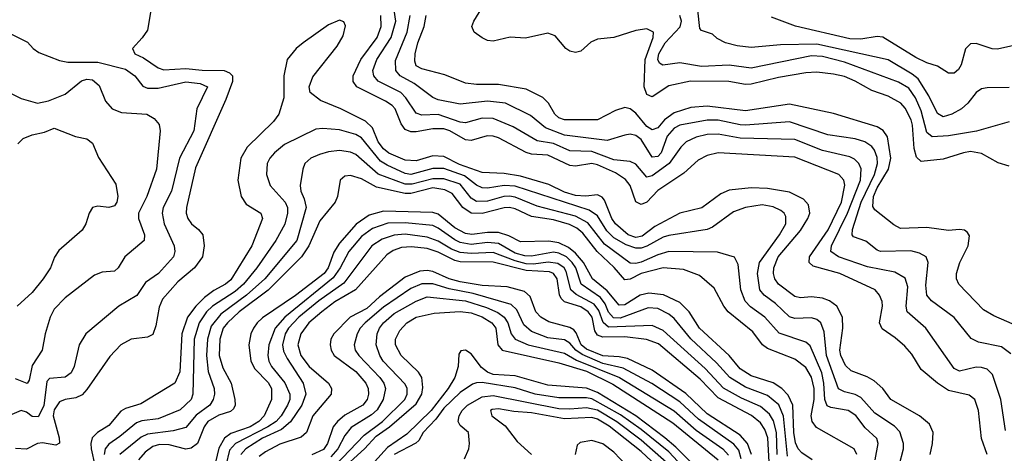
# Model space of a CAD drawing. Header units: inches. Extents: x 990535 to 1117859, y 769386 to 892122.
# Tile 382 of 656: x 1081005 to 1084593, y 797914 to 799495. Entities that reach past the tile are written whole.
import ezdxf

# ---------------------------------------------------------------- set-up
doc = ezdxf.new("R2010")
doc.units = ezdxf.units.IN
doc.header["$MEASUREMENT"] = 0
doc.layers.add('B0789', color=7, linetype='Continuous')

msp = doc.modelspace()

# ---------------------------------------------------------------- linework, layer by layer
at = {"layer": 'B0789', "color": 5}
for points, elevation in [([(1084610, 798961.3), (1084570, 798972.5), (1084510, 799007.5), (1084470, 799013.7), (1084444.2, 799010), (1084370, 798986.2), (1084290, 798977.7), (1084273.3, 798993.3), (1084264.9, 799024.9), (1084258.8, 799110), (1084253.4, 799130), (1084231.7, 799171.7), (1084215.7, 799190), (1084170, 799216.4), (1084110, 799236.5), (1084050, 799270.8), (1084010, 799287.2), (1083970, 799296.4), (1083910, 799303.3), (1083870, 799301.2), (1083770, 799284.3), (1083670, 799259.8), (1083650, 799259.1), (1083589.2, 799269.2), (1083449.4, 799270.6), (1083370, 799253.9), (1083310, 799213.7), (1083290, 799222.7), (1083280.6, 799250), (1083283.6, 799350), (1083312.7, 799430), (1083314.2, 799450), (1083290, 799461.1), (1083250, 799455.9), (1083170, 799429.4), (1083110, 799423.6), (1083086.6, 799413.4), (1083050, 799380.6), (1083030, 799375.2), (1083010, 799380.5), (1082995.5, 799390), (1082955.7, 799435.7), (1082930, 799445.6), (1082848.1, 799428.1), (1082791.7, 799431.7), (1082730, 799417.1), (1082710, 799419.2), (1082690, 799428.7), (1082661.4, 799450), (1082653.1, 799470), (1082659.6, 799490), (1082707.9, 799570)], 2780), ([(1081486, 799550), (1081470, 799456.2), (1081451.7, 799428.3), (1081415.8, 799390), (1081424.6, 799370), (1081455.5, 799355.5), (1081510, 799319.1), (1081530, 799311.6), (1081610, 799316.6), (1081670.3, 799310.3), (1081750, 799310), (1081770, 799300.7), (1081780.7, 799290), (1081780.8, 799270), (1081756.5, 799203.5), (1081645.8, 798954.2), (1081612.4, 798810), (1081611.6, 798790), (1081617.3, 798770), (1081630.5, 798750.5), (1081656.3, 798730), (1081672.5, 798710), (1081676.9, 798670), (1081670.6, 798630), (1081642.3, 798590), (1081581, 798539), (1081524.7, 798475.3), (1081512.9, 798447.1), (1081501.2, 798378.8), (1081490, 798346.5), (1081470, 798337.1), (1081410.5, 798329.5), (1081373.2, 798310), (1081333, 798267), (1081250, 798146.9), (1081232.3, 798127.7), (1081210, 798116.6), (1081170, 798109.9), (1081150, 798101.1), (1081130, 798072), (1081126.9, 798050), (1081148.5, 797970), (1081149.5, 797950.5), (1081136, 797944), (1081087.4, 797952.6), (1081070, 797949.3), (1081030, 797929.4), (1080990, 797930.9)], 2880), ([(1084596.7, 797996.7), (1084580.1, 798110), (1084550, 798201.4), (1084530, 798220.9), (1084510, 798227.1), (1084490, 798227.9), (1084430, 798213.9), (1084410, 798223.7), (1084306.6, 798370), (1084239.3, 798430), (1084234.7, 798450), (1084241.3, 798521.3), (1084231.9, 798551.9), (1084193.9, 798573.9), (1084094.3, 798594.3), (1083988.9, 798630), (1083961.3, 798650), (1083963, 798670), (1084021.5, 798790), (1084069, 798910), (1084071.4, 798951.4), (1084062.6, 798970), (1084046.5, 798986.5), (1084030, 798995.3), (1083930, 799017.9), (1083830, 799058.6), (1083630, 799062.8), (1083550, 799077.4), (1083510, 799076.5), (1083470, 799067.1), (1083434, 799050), (1083414.7, 799030), (1083372.2, 798970), (1083310, 798926.1), (1083290, 798920.9), (1083250, 798967.7), (1083230, 798977.7), (1083170, 798984.5), (1083090, 799014.8), (1083010, 799016.7), (1082950, 799043.2), (1082890, 799053.5), (1082803.7, 799103.7), (1082730, 799134.1), (1082690, 799136.1), (1082630, 799118.5), (1082610, 799120.8), (1082530, 799149.7), (1082470, 799147.3), (1082450, 799153.9), (1082412.4, 799210), (1082393.4, 799230), (1082310.8, 799270.8), (1082295.9, 799290), (1082292.2, 799310), (1082306.8, 799350), (1082358.4, 799430), (1082376.1, 799490), (1082369.7, 799530)], 2860), ([(1084610, 799247.6), (1084530, 799246.5), (1084510, 799242.2), (1084490.6, 799229.4), (1084460.2, 799190), (1084436.9, 799170), (1084402, 799150), (1084370, 799140.7), (1084350, 799152.8), (1084317.6, 799217.6), (1084279, 799279), (1084256.8, 799296.8), (1084170, 799348.6), (1083910, 799405.8), (1083777, 799403), (1083670, 799393.3), (1083619, 799399), (1083576.3, 799410), (1083546.7, 799426.7), (1083530, 799442), (1083490, 799455.1), (1083483, 799463), (1083476.4, 799530)], 2740), ([(1084323.2, 797910), (1084331.3, 797950), (1084333.1, 797990), (1084320.4, 798020.4), (1084283.9, 798050), (1084179.8, 798110), (1084149.9, 798150), (1084118.5, 798178.5), (1084093, 798193), (1084035.1, 798215.1), (1084014.6, 798234.6), (1083996.9, 798270), (1083993.2, 798290), (1084004.6, 798370), (1084003.6, 798410), (1083982.8, 798450), (1083955.9, 798470), (1083930, 798479.5), (1083890, 798484.6), (1083850, 798481), (1083830, 798485.5), (1083770.4, 798530), (1083756.7, 798550), (1083751.6, 798570), (1083752.6, 798590), (1083769.4, 798630), (1083850, 798726.8), (1083876.9, 798770), (1083884.3, 798790), (1083879.7, 798819.7), (1083861.1, 798841.1), (1083810, 798866), (1083730, 798879.8), (1083670, 798881.7), (1083590, 798873.3), (1083559.8, 798860.2), (1083490.7, 798809.3), (1083410, 798789.2), (1083319.3, 798740.7), (1083273.8, 798706.2), (1083250, 798700.8), (1083221.9, 798710), (1083176.5, 798750), (1083163, 798770), (1083136.3, 798836.3), (1083128, 798848), (1083110, 798856.7), (1083068.5, 798851.5), (1083030, 798853.3), (1082990, 798866.5), (1082933.4, 798893.4), (1082830, 798924.3), (1082770, 798934.5), (1082690, 798937.4), (1082607.1, 798967.1), (1082550, 798995.9), (1082510, 798998.5), (1082450, 798980.7), (1082410, 798982.4), (1082350, 799007.8), (1082330, 799024.5), (1082311.6, 799050), (1082290, 799100.4), (1082265.4, 799125.4), (1082175.4, 799170), (1082100.5, 799200.5), (1082063.7, 799230), (1082059.8, 799250), (1082073.4, 799286.6), (1082161.4, 799398.6), (1082184.2, 799435.8), (1082192.4, 799472.4), (1082186.5, 799486.5), (1082170, 799493.7), (1082130, 799475.9), (1082037.4, 799410), (1082012.8, 799390), (1081979, 799350), (1081967.9, 799290), (1081967.2, 799210), (1081949, 799150), (1081930, 799123.2), (1081833.3, 799030), (1081810.5, 798990), (1081800.3, 798910), (1081811.8, 798850), (1081830, 798822.4), (1081884.1, 798790), (1081889.2, 798770), (1081850.4, 798670), (1081773.7, 798546.3), (1081755.3, 798530), (1081712.5, 798507.5), (1081678.4, 798481.6), (1081646.5, 798450), (1081616.2, 798410), (1081596.2, 798350), (1081588.9, 798211.1), (1081570.5, 798169.5), (1081445.8, 798094.2), (1081390, 798076.9), (1081372.9, 798067.1), (1081330, 798015.6), (1081288.4, 797990), (1081269.1, 797970.9), (1081264.2, 797950), (1081265.6, 797930), (1081279.2, 797870)], 2920), ([(1084530.4, 797910), (1084510, 797967.6), (1084499.2, 798070), (1084485.6, 798110), (1084465.3, 798125.3), (1084390, 798143.3), (1084349.3, 798169.3), (1084290, 798219.9), (1084255.5, 798275.5), (1084230, 798304), (1084194.8, 798334.8), (1084147.4, 798367.4), (1084137.7, 798390), (1084149.3, 798450), (1084148, 798468), (1084138.3, 798490), (1084121.8, 798510), (1083993.6, 798570), (1083896.6, 798596.6), (1083881.9, 798610), (1083882.6, 798630), (1083951.5, 798728.5), (1083999, 798830), (1084011.7, 798891.7), (1084008, 798910), (1083989.9, 798930), (1083830, 798993.7), (1083550, 799009.6), (1083510, 798999.2), (1083477.1, 798982.9), (1083424.9, 798935.1), (1083330, 798872.7), (1083290.4, 798830), (1083270, 798821.1), (1083250, 798830.5), (1083229.8, 798889.8), (1083212.5, 798912.5), (1083176.4, 798936.4), (1083110, 798965.8), (1083090, 798970), (1083030, 798961.4), (1083010, 798962.7), (1082930, 799000.6), (1082870, 799004.1), (1082850.2, 799010.2), (1082750, 799064.5), (1082730, 799070.3), (1082708.9, 799071.1), (1082650, 799054.9), (1082630, 799056.8), (1082572.2, 799090), (1082550, 799097.4), (1082510, 799097.5), (1082450, 799085.7), (1082430, 799086.5), (1082410, 799094.6), (1082394.7, 799114.7), (1082372.7, 799170), (1082361.6, 799181.6), (1082337.9, 799197.9), (1082233.9, 799250), (1082219.9, 799270), (1082220.6, 799290), (1082248.4, 799350), (1082307.8, 799430), (1082322.3, 799470), (1082320.8, 799510)], 2880), ([(1084617, 798277), (1084582.1, 798302.1), (1084498.6, 798318.6), (1084471.9, 798331.9), (1084410, 798409.1), (1084327.5, 798470), (1084311.1, 798490), (1084307.2, 798527.2), (1084315.5, 798610), (1084307.8, 798630), (1084284, 798644), (1084252.6, 798652.6), (1084142, 798650), (1084130, 798654), (1084087.9, 798687.9), (1084043, 798703), (1084038.5, 798710), (1084040.1, 798730), (1084071.3, 798830), (1084119.3, 798930), (1084131.2, 798970), (1084130, 798992.2), (1084119.4, 799019.4), (1084110, 799032.9), (1084084.6, 799050), (1084050, 799061), (1083950, 799075.4), (1083810, 799123), (1083650, 799110.7), (1083630, 799111.2), (1083550, 799128.5), (1083510, 799129), (1083410, 799110), (1083390, 799099.8), (1083364.3, 799070), (1083341.9, 799010), (1083330, 798996.4), (1083310, 798994.1), (1083270, 799057.8), (1083250, 799072.9), (1083230, 799076.9), (1083210, 799074.2), (1083145.5, 799054.5), (1082990, 799074.2), (1082920.5, 799100.5), (1082866.1, 799146.1), (1082774.8, 799190), (1082710, 799197.9), (1082610, 799187.2), (1082530, 799203), (1082510, 799211.5), (1082441.8, 799261.8), (1082391.2, 799290), (1082375.2, 799310), (1082374.4, 799345.6), (1082416.6, 799450), (1082428.1, 799510)], 2840), ([(1084650, 798374), (1084554.6, 798414.6), (1084517.5, 798437.5), (1084427.1, 798530), (1084419, 798550), (1084418.6, 798570), (1084430.8, 798610), (1084461.5, 798670), (1084466.3, 798706.3), (1084459, 798719), (1084447.5, 798727.5), (1084430, 798729.9), (1084390, 798726.8), (1084310, 798737.4), (1084214.1, 798734.1), (1084190, 798746.4), (1084121.3, 798801.3), (1084114, 798814), (1084116.5, 798850), (1084130, 798881.9), (1084171.3, 798950), (1084178.9, 798990), (1084167.3, 799067.3), (1084151, 799091), (1084130, 799104.1), (1083970, 799152.5), (1083810, 799186.8), (1083650, 799162.3), (1083510, 799179), (1083450, 799175.2), (1083390, 799155.2), (1083354.4, 799130), (1083330, 799100.6), (1083310, 799093.7), (1083290, 799105.9), (1083250, 799153.9), (1083230, 799169.5), (1083210, 799174.2), (1083176.5, 799163.5), (1083110, 799129.5), (1082990, 799129.6), (1082970, 799136.7), (1082954.6, 799150), (1082931.7, 799190), (1082910.7, 799210.7), (1082850, 799241), (1082750, 799258.3), (1082670, 799258.4), (1082630, 799263), (1082553.7, 799293.7), (1082470, 799316.1), (1082450, 799326.8), (1082444.2, 799344.2), (1082445.8, 799370), (1082455.8, 799410), (1082479.1, 799470), (1082485.5, 799510)], 2820), ([(1084610, 799121.9), (1084491.3, 799088.7), (1084390, 799071.6), (1084330, 799068.3), (1084310, 799083.9), (1084290, 799162.8), (1084269.4, 799210), (1084244.8, 799244.8), (1084207.4, 799267.4), (1084010, 799339.5), (1083930, 799360.1), (1083890, 799362.5), (1083670, 799318.5), (1083590, 799329.6), (1083490, 799324), (1083410, 799337.6), (1083349, 799329), (1083336.7, 799336.7), (1083330, 799349.6), (1083334, 799370), (1083357.5, 799410), (1083411.2, 799468.8), (1083416.8, 799490), (1083410.4, 799510.4)], 2760), ([(1084650, 799405.5), (1084567.9, 799387.9), (1084548.6, 799388.6), (1084490, 799407.8), (1084470, 799406.6), (1084451.8, 799388.2), (1084435.8, 799330), (1084426.3, 799313.7), (1084410, 799299.4), (1084390, 799300.4), (1084350, 799324.9), (1084310, 799337), (1084270, 799356.5), (1084150, 799431.5), (1084130, 799433.8), (1084070, 799423.5), (1084030, 799425), (1083831.4, 799471.4), (1083744, 799504)], 2720), ([(1080953.6, 799453.6), (1081033.4, 799413.4), (1081053.7, 799390), (1081074.8, 799374.8), (1081150, 799346.1), (1081180.5, 799340.5), (1081290, 799340.2), (1081390, 799314.6), (1081424.8, 799290), (1081453, 799253), (1081470, 799244.7), (1081510, 799244.8), (1081610, 799268.4), (1081662.2, 799262.2), (1081689.2, 799250), (1081650.9, 799170), (1081639.7, 799090), (1081586.7, 798990), (1081557.5, 798870), (1081528, 798810), (1081523.8, 798790), (1081531.4, 798750), (1081568.3, 798670), (1081570.7, 798650), (1081565, 798630), (1081510.7, 798570), (1081463.7, 798536.2), (1081431.2, 798488.8), (1081366, 798450), (1081246.3, 798350), (1081221.4, 798310), (1081203.1, 798230), (1081192.6, 798207.4), (1081170, 798192.1), (1081113.6, 798186.4), (1081103.8, 798176.2), (1081092.7, 798087.3), (1081072.7, 798047.3), (1081050, 798048.7), (1081030, 798063.7), (1081010, 798069.8), (1080930, 798036.3)], 2860), ([(1080914.4, 799254.4), (1081010, 799208.1), (1081070, 799191), (1081110, 799199.6), (1081170, 799223.1), (1081230, 799271.4), (1081250, 799277.5), (1081270, 799275.4), (1081294.8, 799254.8), (1081317.9, 799197.9), (1081341.7, 799170), (1081376.3, 799156.3), (1081467.7, 799150), (1081495.2, 799135.2), (1081512.8, 799112.8), (1081516.9, 799090), (1081503.3, 798950), (1081468.5, 798850), (1081437.2, 798790), (1081437.2, 798770), (1081459.5, 798710), (1081458.8, 798690), (1081387.9, 798630), (1081363.2, 798590), (1081350, 798577.4), (1081305.5, 798574.5), (1081276.9, 798563.1), (1081170, 798480.9), (1081130, 798439.1), (1081116, 798410), (1081098.2, 798350), (1081086.4, 798290), (1081050, 798233.8), (1081039.6, 798180.4), (1081031.6, 798168.4), (1080990, 798185.2)], 2840), ([(1080997.9, 799042.1), (1081018, 799062), (1081050, 799075.1), (1081095.4, 799084.6), (1081130, 799099.5), (1081208.7, 799068.7), (1081250, 799060.7), (1081270, 799044.4), (1081292, 798992), (1081355.7, 798895.7), (1081362.2, 798850), (1081358.8, 798830), (1081350, 798816.8), (1081330, 798810.6), (1081290, 798814.6), (1081270.3, 798809.7), (1081257.6, 798790), (1081245.5, 798750), (1081232.5, 798727.5), (1081146.9, 798653.1), (1081131.4, 798628.6), (1081116.6, 798590), (1081090.7, 798550), (1081050, 798500.8), (1080995.8, 798450)], 2820), ([(1084209.9, 797870), (1084225.7, 797930), (1084226.1, 797950), (1084212.7, 797992.7), (1084193.3, 798013.3), (1084120.8, 798060.8), (1084070, 798117.5), (1084050, 798128.7), (1084010, 798138.1), (1083988.7, 798148.7), (1083944.7, 798270), (1083936.6, 798356.6), (1083923.7, 798390), (1083910, 798401.5), (1083890, 798408.4), (1083830, 798405.9), (1083810, 798412.1), (1083759.6, 798459.6), (1083717.7, 798490), (1083702.3, 798510), (1083693.9, 798570), (1083701.3, 798610), (1083774.1, 798710), (1083796.3, 798750), (1083796.8, 798776.8), (1083790.5, 798790), (1083778.8, 798798.8), (1083750, 798812.3), (1083710, 798819.3), (1083650.3, 798810), (1083605.9, 798794.1), (1083530, 798738.7), (1083510.1, 798729.9), (1083370, 798707.9), (1083350, 798701.7), (1083290, 798669.2), (1083270, 798662.1), (1083250, 798661.7), (1083214.5, 798674.5), (1083170, 798699.5), (1083144.9, 798724.9), (1083110, 798779.9), (1083080.2, 798800.2), (1082810, 798887.6), (1082770, 798890.2), (1082710, 798880.2), (1082690, 798882), (1082670, 798891.7), (1082626.1, 798926.1), (1082550, 798952), (1082510, 798952.5), (1082430.5, 798930.5), (1082410, 798934.5), (1082344, 798964), (1082319.6, 798979.6), (1082250, 799063.9), (1082230, 799076.8), (1082170, 799093.1), (1082110, 799098.3), (1082084.5, 799095.5), (1081970, 799039.6), (1081932.8, 799010), (1081916, 798990), (1081906.6, 798970), (1081904.2, 798930), (1081917.6, 798890), (1081972.1, 798830), (1081980.7, 798810), (1081981.1, 798790), (1081971.1, 798748.9), (1081937.7, 798690), (1081868.8, 798590), (1081820.6, 798530), (1081790, 798503.6), (1081707.2, 798450), (1081686.1, 798430), (1081658.5, 798390), (1081640.9, 798330), (1081636, 798130), (1081630.1, 798110), (1081590, 798072.8), (1081510, 798039.9), (1081450, 798032), (1081430, 798025.1), (1081370, 797974.7), (1081330, 797947.6), (1081316.5, 797930), (1081313.1, 797910)], 2940), ([(1084122.1, 797890), (1084133.5, 797950), (1084128, 797968), (1084086.4, 798006.4), (1084052, 798052), (1084024.5, 798070), (1083961, 798081), (1083947.2, 798087.2), (1083939.1, 798110), (1083935.6, 798170), (1083927.6, 798207.6), (1083885.6, 798305.6), (1083870, 798319.3), (1083771.9, 798351.9), (1083720.4, 798410), (1083667.6, 798447.6), (1083648.2, 798468.2), (1083632.8, 798510), (1083622.7, 798602.7), (1083609.1, 798629.1), (1083547.2, 798647.2), (1083370, 798649.4), (1083330, 798637.5), (1083270, 798610.9), (1083250, 798605.6), (1083230, 798607.4), (1083135.9, 798675.9), (1083074.8, 798754.8), (1083030, 798779.1), (1082890, 798815.4), (1082810, 798847.7), (1082790, 798851.1), (1082769.5, 798850.5), (1082710, 798833.3), (1082670, 798832.6), (1082650, 798844.6), (1082610, 798894.7), (1082550, 798914.4), (1082510, 798915), (1082435.2, 798895.2), (1082410, 798895.5), (1082311.2, 798931.2), (1082230, 799003.6), (1082210, 799012.4), (1082170, 799017.7), (1082130, 799013.2), (1082097, 799003), (1082066.2, 798990), (1082043.5, 798970), (1082036.2, 798950), (1082026.9, 798890), (1082028.8, 798870), (1082042, 798842), (1082048.7, 798810), (1082014.7, 798690), (1081897.9, 798550), (1081831.1, 798490), (1081738.2, 798421.8), (1081703.1, 798376.9), (1081688.8, 798330), (1081686, 798270), (1081692.1, 798212.1), (1081713.5, 798150), (1081715, 798130), (1081710.1, 798110), (1081697.4, 798090), (1081647.5, 798052.5), (1081610, 798007.6), (1081564.7, 797995.3), (1081470, 797984), (1081447.8, 797972.2), (1081370.1, 797910)], 2960), ([(1084054.9, 797910), (1084045.4, 797930), (1083908.6, 798008.6), (1083892.3, 798030), (1083889.6, 798050), (1083900.1, 798110), (1083900.2, 798150), (1083890, 798191.1), (1083870, 798227.2), (1083830, 798256.8), (1083730, 798296.4), (1083711.8, 798310), (1083677, 798357), (1083586, 798430), (1083570.4, 798450), (1083535.9, 798515.9), (1083482.3, 798562.3), (1083423.7, 798583.7), (1083350, 798590.5), (1083270, 798569.8), (1083230, 798548.7), (1083210, 798546.1), (1083170.9, 798590.9), (1083108.8, 798650), (1083056.9, 798716.9), (1083035, 798735), (1083008.4, 798748.4), (1082950, 798765.4), (1082870, 798776.8), (1082810, 798805.4), (1082790, 798809.7), (1082770, 798808.6), (1082690, 798788.7), (1082650, 798790), (1082619.3, 798810), (1082580.9, 798860.9), (1082554.4, 798874.4), (1082510, 798881.3), (1082430, 798861.4), (1082410, 798861.3), (1082304.6, 798884.6), (1082250, 798914.5), (1082210, 798926.6), (1082190, 798924.5), (1082172.1, 798910), (1082163.3, 798850), (1082154.2, 798830), (1082098.2, 798761.8), (1082058.3, 798670), (1082031.4, 798630), (1081910, 798508.4), (1081805.2, 798430), (1081761.8, 798390), (1081746.6, 798370), (1081734, 798330), (1081731.7, 798270), (1081745.3, 798225.3), (1081775.4, 798170), (1081788.6, 798110), (1081790.1, 798090), (1081783.5, 798076.5), (1081773.1, 798066.9), (1081730, 798052.4), (1081690.5, 798029.5), (1081676.8, 798010), (1081652.8, 797950), (1081630, 797932.4), (1081610, 797929.2), (1081550, 797945.2), (1081514.3, 797945.7), (1081490, 797938.2), (1081461.9, 797918.1), (1081437.8, 797890)], 2980), ([(1083893.2, 797890), (1083855.5, 797915.5), (1083842, 797930), (1083832.3, 797952.3), (1083825.4, 797990), (1083822.3, 798090), (1083805.8, 798125.8), (1083781.7, 798150), (1083750.7, 798170.7), (1083670, 798196.9), (1083630, 798222.1), (1083590.2, 798270.2), (1083482.2, 798370), (1083444, 798430), (1083410, 798463.2), (1083351.5, 798491.5), (1083297.4, 798497.4), (1083266.2, 798490), (1083210, 798455.4), (1083190, 798454.1), (1083145.7, 798505.7), (1083092.6, 798550), (1083059.1, 798610), (1083030, 798644.1), (1083004.7, 798664.7), (1082970, 798681.8), (1082933, 798687), (1082830, 798684.9), (1082786.9, 798706.9), (1082750, 798718.7), (1082710, 798719.4), (1082652.1, 798712.1), (1082630, 798715.6), (1082590, 798735.6), (1082530, 798786.2), (1082510, 798792.5), (1082330, 798796.8), (1082278, 798782), (1082230.7, 798749.3), (1082170, 798680.1), (1082150, 798646.9), (1082128.5, 798590), (1082113.8, 798570), (1082010, 798489.4), (1081890, 798408), (1081870, 798389.9), (1081856.5, 798370), (1081847.1, 798350), (1081840, 798310), (1081847.5, 798250), (1081861.8, 798221.8), (1081910, 798172.5), (1081921.9, 798150), (1081922.1, 798110), (1081896.1, 798050), (1081876.3, 798030), (1081844.8, 798010), (1081774.4, 797985.6), (1081750.7, 797969.3), (1081730, 797933.1), (1081717.8, 797882.2)], 3020), ([(1083802.9, 797902.9), (1083788.8, 798048.8), (1083771.1, 798091.1), (1083730, 798124.8), (1083650, 798154.6), (1083592.2, 798190), (1083543.8, 798243.8), (1083450, 798330.7), (1083390, 798405), (1083370, 798421), (1083330, 798441.4), (1083295.3, 798444.7), (1083192.9, 798407.1), (1083168.4, 798408.4), (1083150, 798428.1), (1083138.4, 798458.4), (1083121.6, 798481.6), (1083050.5, 798530), (1083030.9, 798590), (1083018.4, 798610), (1082997.4, 798630), (1082970, 798644.1), (1082950, 798647.5), (1082870, 798632.8), (1082846.1, 798633.9), (1082810, 798644.2), (1082750, 798679.1), (1082710, 798682.2), (1082650, 798675), (1082610, 798682.3), (1082590, 798691.7), (1082530, 798735.3), (1082510, 798743.9), (1082410, 798754.7), (1082346.8, 798753.2), (1082290, 798733.6), (1082250, 798703.8), (1082204, 798650), (1082172.9, 798590), (1082146.8, 798553.2), (1081970.8, 798410), (1081936, 798370), (1081913, 798310), (1081909.2, 798270), (1081912.3, 798250), (1081923, 798230), (1081971, 798171), (1081989.1, 798130), (1081988.8, 798110), (1081981.3, 798090), (1081957.5, 798050), (1081939.5, 798030), (1081909.5, 798010.5), (1081791, 797950), (1081770, 797924.8), (1081756.3, 797870)], 3040), ([(1083765.5, 797910), (1083763.2, 797990), (1083752, 798032), (1083737.1, 798057.1), (1083704.5, 798084.5), (1083635, 798115), (1083570, 798151.6), (1083502.6, 798222.6), (1083350, 798361.6), (1083310, 798379.6), (1083150, 798373.7), (1083131.1, 798391.1), (1083115, 798435), (1083097.8, 798457.8), (1083032.6, 798492.6), (1083013.1, 798510), (1082996.5, 798576.5), (1082988.8, 798590), (1082966.4, 798606.4), (1082931, 798611), (1082876.7, 798603.3), (1082850, 798604.5), (1082810, 798615.2), (1082730, 798646.6), (1082650, 798642.2), (1082610, 798645.9), (1082578.3, 798658.3), (1082530, 798687.4), (1082490, 798701.4), (1082410, 798712.3), (1082370, 798709.2), (1082325.8, 798694.2), (1082288.4, 798670), (1082186.3, 798533.7), (1082095.3, 798470), (1082021.7, 798410), (1081984, 798370), (1081972.8, 798350), (1081963.1, 798310), (1081966.8, 798286.8), (1081979.8, 798259.8), (1082038.3, 798170), (1082047, 798130), (1082032.9, 798090), (1081991.5, 798028.5), (1081958.9, 798001.1), (1081890, 797969.5), (1081829.2, 797930.8), (1081810.9, 797909.1)], 3060), ([(1083737.9, 797837.9), (1083731.4, 797970), (1083720.6, 798000.6), (1083704.7, 798024.7), (1083671.2, 798051.2), (1083550, 798116.7), (1083484.8, 798184.8), (1083333, 798313), (1083289.3, 798329.3), (1083210, 798338.7), (1083130, 798336.8), (1083110, 798344.9), (1083101, 798361), (1083090.5, 798410), (1083076.3, 798430), (1083050, 798447.4), (1082990, 798466.1), (1082978, 798478), (1082971.4, 798491.4), (1082963.1, 798550), (1082950, 798569.2), (1082935.5, 798575.5), (1082850, 798580.9), (1082730, 798610.9), (1082610, 798612.1), (1082590, 798616.9), (1082530, 798647.4), (1082490, 798660.6), (1082432.7, 798667.3), (1082395.7, 798664.3), (1082366.1, 798653.9), (1082342.4, 798637.6), (1082228.4, 798510), (1082153.7, 798466.3), (1082105.3, 798430), (1082058.4, 798390), (1082028.9, 798350), (1082018.3, 798310), (1082029.8, 798270), (1082059.3, 798230), (1082129.7, 798170), (1082141, 798150), (1082140.2, 798130), (1082072.5, 798050), (1082049.6, 797990), (1082030, 797973.3), (1081953, 797947), (1081900.6, 797919.4), (1081877.8, 797902.2)], 3080), ([(1083671.2, 797910), (1083657.1, 797950), (1083630, 797980.5), (1083510, 798058.2), (1083431.9, 798131.9), (1083310, 798217.4), (1083219.5, 798259.5), (1083190, 798266.1), (1083130, 798269.3), (1083070, 798293.7), (1083050.5, 798310), (1083033.1, 798353.1), (1083023.7, 798363.7), (1083010, 798372.3), (1082932.7, 798392.7), (1082903.7, 798410), (1082885.9, 798430), (1082865.1, 798485.1), (1082843.9, 798503.9), (1082781.3, 798521.3), (1082690, 798526.3), (1082610, 798539.7), (1082569.6, 798549.6), (1082510, 798577.1), (1082490, 798580.9), (1082462.5, 798577.5), (1082410, 798556.3), (1082315.8, 798484.2), (1082270, 798442.4), (1082208.9, 798410), (1082150, 798349.3), (1082139.2, 798330), (1082136.1, 798310), (1082139.9, 798290), (1082150.9, 798270), (1082230, 798211.9), (1082266.2, 798170), (1082275.1, 798150), (1082276.5, 798130), (1082271.6, 798110), (1082255, 798090), (1082190, 798053.4), (1082162.4, 798030), (1082147.7, 798010), (1082126.8, 797950), (1082111.7, 797928.3), (1082070, 797908.1)], 3120), ([(1083633.5, 797893.5), (1083624.9, 797924.9), (1083607.3, 797947.3), (1083478, 798038), (1083410, 798101.7), (1083308.9, 798168.9), (1083203.9, 798223.9), (1083130, 798240.8), (1083054.4, 798274.4), (1083031.2, 798290), (1083010, 798314.9), (1082990, 798327.4), (1082930, 798335.5), (1082870, 798358.4), (1082842.5, 798382.5), (1082816.5, 798436.5), (1082796.1, 798456.1), (1082656.9, 798496.9), (1082570, 798513.6), (1082510, 798532), (1082470, 798531.9), (1082430, 798514.9), (1082330, 798447.2), (1082263.9, 798390), (1082245.2, 798370), (1082234.2, 798350), (1082224.2, 798310), (1082227.5, 798290), (1082240.5, 798270), (1082316.7, 798190), (1082331.3, 798170), (1082337.6, 798150), (1082328.9, 798110), (1082307.5, 798072.5), (1082286.4, 798053.6), (1082212.5, 798007.5), (1082190, 797978.9), (1082164, 797930), (1082138.9, 797901.1)], 3140), ([(1082154.3, 797870), (1082260.1, 797979.9), (1082326.5, 798030), (1082407.9, 798110), (1082417.2, 798130), (1082416.9, 798150), (1082410, 798165.6), (1082329.1, 798250), (1082316.7, 798270), (1082304.4, 798310), (1082307.6, 798350), (1082316.5, 798370), (1082331.2, 798390), (1082370, 798423.6), (1082450, 798468.7), (1082490, 798484.9), (1082630, 798470.1), (1082705.8, 798445.8), (1082747.3, 798427.3), (1082770.8, 798410.8), (1082783.2, 798390), (1082795.9, 798350), (1082810.9, 798330), (1082857.8, 798310), (1082990, 798279), (1083033.4, 798253.4), (1083190.4, 798190.4), (1083390, 798069.3), (1083470, 797998.6), (1083567, 797930), (1083587.4, 797907.4)], 3160), ([(1082170, 797847.5), (1082261.2, 797930), (1082303.7, 797976.3), (1082352.2, 798010), (1082450, 798094.1), (1082469.8, 798130), (1082473.4, 798153.4), (1082470.3, 798190), (1082458.1, 798210), (1082395, 798270), (1082374.9, 798310), (1082374.9, 798330), (1082390, 798361.4), (1082415.9, 798390), (1082450, 798410.5), (1082515.4, 798424.6), (1082610, 798431.1), (1082650, 798426.3), (1082690, 798412.1), (1082725.5, 798390), (1082740.1, 798370), (1082747, 798310), (1082762.5, 798290), (1082970, 798243.6), (1083070, 798212.9), (1083166.6, 798166.6), (1083385.5, 798025.5), (1083550.4, 797890.4)], 3180), ([(1083475.7, 797855.7), (1083395.9, 797935.9), (1083355.4, 797970), (1083250, 798050), (1083110, 798135.6), (1083070, 798151.3), (1082930, 798162.2), (1082810, 798196), (1082730, 798201.4), (1082709.8, 798209.8), (1082687.3, 798227.3), (1082650, 798276.5), (1082630, 798290.5), (1082612.6, 798287.4), (1082605.2, 798274.8), (1082602.1, 798230), (1082591, 798190), (1082566.5, 798150), (1082504.9, 798070), (1082416.2, 797983.8), (1082345.5, 797934.5), (1082297.5, 797882.5)], 3220), ([(1083434.8, 797850), (1083370, 797919.1), (1083270, 798000.8), (1083193.7, 798053.7), (1083090, 798112.9), (1083070, 798116.7), (1082970, 798116.5), (1082882.9, 798130), (1082810, 798152.2), (1082690, 798171.8), (1082670, 798171.4), (1082654.6, 798165.4), (1082610, 798135.4), (1082550, 798077.9), (1082521.6, 798038.4), (1082475.2, 797990), (1082459.2, 797960.8), (1082448.9, 797951.1), (1082369.5, 797910)], 3240), ([(1082626.2, 797893.8), (1082642, 797930), (1082644.4, 797950), (1082640.7, 797990), (1082610, 798015.8), (1082602.9, 798030), (1082605.8, 798050), (1082617.5, 798070), (1082637.3, 798090), (1082690, 798119.4), (1082730, 798124.1), (1082970, 798077), (1083010, 798075.5), (1083070, 798081.2), (1083110, 798072.8), (1083180.3, 798030), (1083270, 797962.8), (1083361.5, 797881.5)], 3260), ([(1083345.1, 797850), (1083270, 797920.2), (1083153.1, 798013.1), (1083110, 798038.9), (1083090, 798044.7), (1082990, 798040.1), (1082870, 798061.7), (1082805.8, 798065.8), (1082750, 798075.5), (1082726.5, 798073.5), (1082720.8, 798070), (1082725.4, 798050), (1082774.3, 798014.3), (1082817.1, 797957.1), (1082869.4, 797910)], 3280), ([(1083215.8, 797870), (1083170, 797918.3), (1083130, 797948.7), (1083090, 797961), (1083046.8, 797953.2), (1083036.8, 797943.2), (1083028.8, 797910)], 3320)]:
    msp.add_lwpolyline(points, dxfattribs=dict(at, elevation=elevation))

doc.saveas('drawing.dxf')
